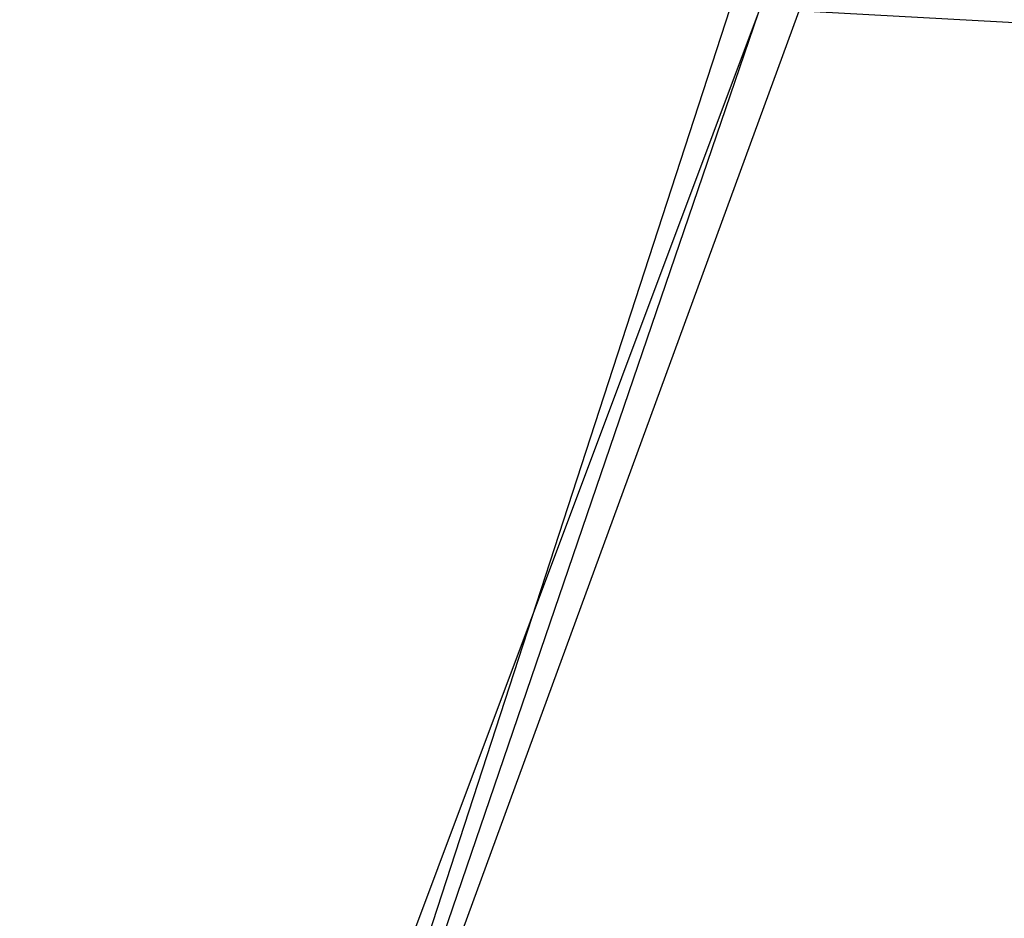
# Model space of a CAD drawing. Header units: feet. Extents: x -79 to 198, y -22 to 181.
# Tile 945 of 982: x 123.001 to 123.359, y 147.541 to 147.868. Entities that reach past the tile are written whole.
import ezdxf

# ---------------------------------------------------------------- set-up
doc = ezdxf.new("R2010")
doc.units = ezdxf.units.FT
doc.layers.add('A-AREA-UNIDAD', color=30, linetype='CONTINUOUS')
doc.layers.add('A-LINEA', color=7, linetype='CONTINUOUS')

msp = doc.modelspace()

# ---------------------------------------------------------------- linework, layer by layer
at = {"layer": 'A-AREA-UNIDAD'}
msp.add_lwpolyline([(137.088, 126.2044), (136.16, 134.0622), (134.688, 143.2533), (134.048, 143.2889), (134, 143.5378), (130.912, 144.9422), (130.4, 144.9422), (130.208, 145.2622), (127.168, 146.4889), (126.672, 146.4889), (126.64, 146.7022), (123.52, 147.8578), (122.88, 147.8933), (122.848, 148.0889), (115.808, 150.2578)], dxfattribs=at)
at = {"layer": 'A-LINEA'}
for points in [[(122.8533, 147.5644), (123.1333, 147.4578), (123.3333, 148.0044), (123.0533, 148.1111), (122.8533, 147.5644)], [(123.1333, 147.4711), (122.8533, 147.5511), (123.04, 148.1111), (123.32, 148.0178), (123.1333, 147.4711)], [(122.8533, 147.5644), (123.1333, 147.4578), (123.3333, 148.0044), (123.0533, 148.1111), (122.8533, 147.5644)], [(123.1333, 147.4711), (122.8533, 147.5511), (123.04, 148.1111), (123.32, 148.0178), (123.1333, 147.4711)], [(122.8667, 147.5644), (123.12, 147.4711), (123.32, 148.0044), (123.0667, 148.0978), (122.8667, 147.5644)], [(123.1333, 147.4844), (122.8667, 147.5644), (123.04, 148.0978), (123.3067, 148.0178), (123.1333, 147.4844)], [(122.8667, 147.5644), (123.12, 147.4711), (123.32, 148.0044), (123.0667, 148.0978), (122.8667, 147.5644)], [(123.1333, 147.4844), (122.8667, 147.5644), (123.04, 148.0978), (123.3067, 148.0178), (123.1333, 147.4844)]]:
    msp.add_lwpolyline(points, dxfattribs=at)

doc.saveas('drawing.dxf')
